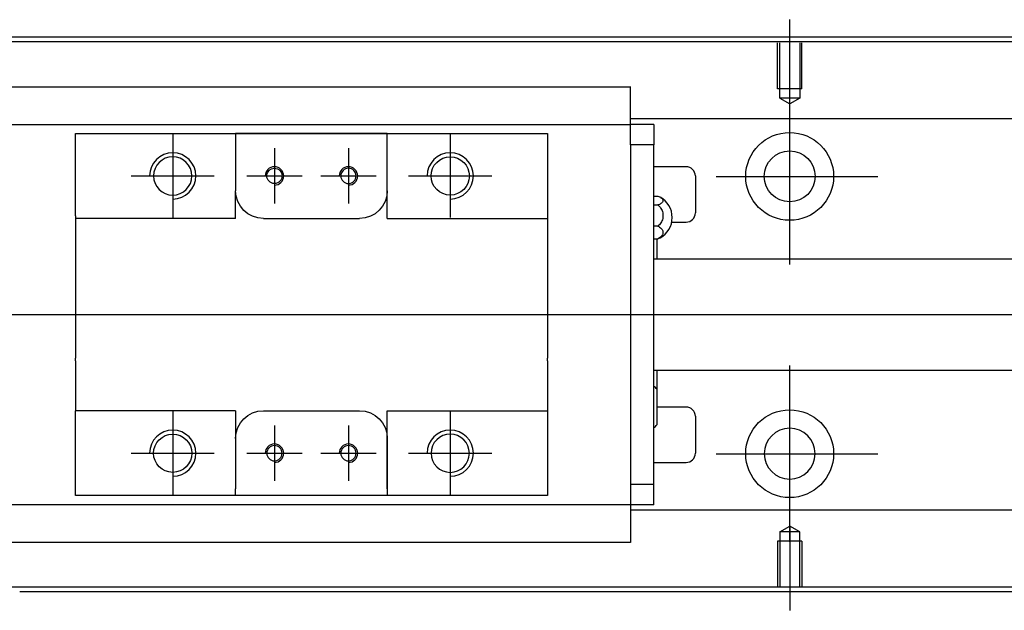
# Model space of a CAD drawing. Header units: millimetres. Extents: x -227 to 3135, y -1502 to 860.
# Tile 462 of 582: x 1210 to 1317, y -843 to -779. Entities that reach past the tile are written whole.
import ezdxf
from ezdxf.lldxf.tags import DXFTag

# ---------------------------------------------------------------- set-up
doc = ezdxf.new("R2010")
doc.units = ezdxf.units.MM
doc.layers.get('0').update_dxf_attribs({"linetype": 'CONTINUOUS'})
tags = doc.linetypes.add('DASHED', pattern=[25.72, 12.86, -12.86]).pattern_tags.tags
tags[6:7] = [DXFTag(74, 4), DXFTag(75, 0), DXFTag(340, '0'), DXFTag(46, 0.0), DXFTag(50, 0.0), DXFTag(44, 0.0), DXFTag(45, 0.0)]
tags[4:5] = [DXFTag(74, 4), DXFTag(75, 0), DXFTag(340, '0'), DXFTag(46, 0.0), DXFTag(50, 0.0), DXFTag(44, 0.0), DXFTag(45, 0.0)]

msp = doc.modelspace()

# ---------------------------------------------------------------- linework, layer by layer
for p, q in [((1293.51, -788.35), (1293.51, -779.23)), ((1293.51, -805.71), (1293.51, -786.66)), ((1226.81, -791.64), (1226.81, -800.64)), ((1256.81, -791.64), (1256.81, -800.64)), ((1237.81, -793.14), (1237.81, -799.14)), ((1245.81, -793.14), (1245.81, -799.14)), ((1222.31, -796.14), (1231.31, -796.14)), ((1234.81, -796.14), (1240.81, -796.14)), ((1242.81, -796.14), (1248.81, -796.14)), ((1252.31, -796.14), (1261.31, -796.14)), ((1285.57, -796.19), (1303.04, -796.19)), ((1079.52, -811.14), (1217.95, -811.14)), ((1217.95, -811.14), (1559.52, -811.14)), ((1293.51, -835.71), (1293.51, -816.66)), ((1226.81, -821.64), (1226.81, -830.64)), ((1256.81, -821.64), (1256.81, -830.64)), ((1237.81, -823.14), (1237.81, -829.14)), ((1245.81, -823.14), (1245.81, -829.14)), ((1222.31, -826.14), (1231.31, -826.14)), ((1234.81, -826.14), (1240.81, -826.14)), ((1242.81, -826.14), (1248.81, -826.14)), ((1252.31, -826.14), (1261.31, -826.14)), ((1285.57, -826.19), (1303.04, -826.19)), ((1293.51, -834.02), (1293.51, -843.14))]:
    msp.add_line(p, q)
at = {"linetype": 'Continuous'}
for p, q in [((1225.65, -781.14), (1143.51, -781.14)), ((1543.51, -781.14), (1225.65, -781.14)), ((1225.52, -781.64), (1143.51, -781.64)), ((1543.51, -781.64), (1225.52, -781.64)), ((1276.31, -786.53), (1207.31, -786.53)), ((1276.31, -786.53), (1276.31, -786.48)), ((1276.31, -786.66), (1276.31, -786.53)), ((1276.31, -790.23), (1276.31, -786.66)), ((1207.31, -790.56), (1276.31, -790.56)), ((1543.51, -789.96), (1276.31, -789.96)), ((1276.31, -790.56), (1276.31, -790.23)), ((1278.81, -790.56), (1276.31, -790.56)), ((1276.31, -791.56), (1276.31, -790.56)), ((1278.81, -790.56), (1278.81, -792.76)), ((1216.31, -792.56), (1216.31, -791.56)), ((1233.61, -791.56), (1233.61, -792.26)), ((1250.01, -791.56), (1233.61, -791.56)), ((1233.7, -791.56), (1249.92, -791.56)), ((1250.01, -792.26), (1250.01, -791.56)), ((1267.31, -791.56), (1267.31, -792.56)), ((1276.31, -792.76), (1276.31, -791.56)), ((1216.31, -800.44), (1216.31, -792.56)), ((1233.61, -792.26), (1233.61, -797.74)), ((1250.01, -800.74), (1250.01, -792.26)), ((1250.01, -797.74), (1250.01, -792.26)), ((1267.31, -792.56), (1267.31, -800.44)), ((1278.81, -792.76), (1276.31, -792.76)), ((1276.31, -792.76), (1276.31, -793.24)), ((1276.31, -792.8), (1276.31, -793.24)), ((1278.81, -829.51), (1278.81, -792.76)), ((1276.31, -793.24), (1276.31, -829.03)), ((1282.31, -795.14), (1278.81, -795.14)), ((1283.31, -796.14), (1283.31, -800.14)), ((1233.61, -800.74), (1233.61, -797.74)), ((1278.81, -798.34), (1279.27, -798.34)), ((1278.81, -799.28), (1279.27, -799.28)), ((1216.31, -800.44), (1216.31, -806.14)), ((1267.31, -800.44), (1267.31, -806.14)), ((1236.61, -800.74), (1247.01, -800.74)), ((1250.01, -800.74), (1267.31, -800.74)), ((1280.76, -801.14), (1282.31, -801.14)), ((1279.27, -801.58), (1278.81, -801.58)), ((1278.81, -802.93), (1279.27, -802.93)), ((1279.16, -802.93), (1279.16, -805.14)), ((1543.51, -805.14), (1278.81, -805.14)), ((1216.31, -806.14), (1216.31, -806.44)), ((1216.31, -806.44), (1216.31, -815.84)), ((1267.31, -806.14), (1267.31, -806.44)), ((1267.31, -806.44), (1267.31, -815.84)), ((1216.31, -816.14), (1216.31, -815.84)), ((1216.31, -816.14), (1216.31, -821.54)), ((1267.31, -816.14), (1267.31, -815.84)), ((1267.31, -816.14), (1267.31, -821.54)), ((1278.81, -817.14), (1543.51, -817.14)), ((1279.16, -817.14), (1279.16, -819.22)), ((1279.16, -819.22), (1279.16, -823.07)), ((1216.31, -821.84), (1216.31, -821.54)), ((1233.61, -821.54), (1216.31, -821.54)), ((1233.61, -821.54), (1233.61, -824.54)), ((1236.61, -821.54), (1247.01, -821.54)), ((1250.01, -830.01), (1250.01, -821.54)), ((1267.31, -821.54), (1267.31, -829.71)), ((1282.31, -821.14), (1279.16, -821.14)), ((1216.31, -829.71), (1216.31, -821.84)), ((1283.31, -822.14), (1283.31, -826.14)), ((1233.61, -824.54), (1233.61, -830.01)), ((1250.01, -824.54), (1250.01, -830.01)), ((1278.81, -827.14), (1282.31, -827.14)), ((1276.31, -829.03), (1276.31, -829.51)), ((1276.31, -829.03), (1276.31, -829.47)), ((1216.31, -830.71), (1216.31, -829.71)), ((1233.61, -830.71), (1233.61, -830.01)), ((1250.01, -830.01), (1250.01, -830.71)), ((1267.31, -829.71), (1267.31, -830.71)), ((1276.31, -829.51), (1276.31, -830.71)), ((1278.81, -829.51), (1276.31, -829.51)), ((1278.81, -831.71), (1278.81, -829.51)), ((1250.01, -830.71), (1233.61, -830.71)), ((1249.92, -830.71), (1233.7, -830.71)), ((1267.31, -830.71), (1258.66, -830.71)), ((1276.31, -830.71), (1276.31, -831.71)), ((1276.31, -831.71), (1207.31, -831.71)), ((1276.31, -831.71), (1276.31, -832.04)), ((1278.81, -831.71), (1276.31, -831.71)), ((1276.31, -832.04), (1276.31, -835.61)), ((1543.51, -832.31), (1276.31, -832.31)), ((1207.31, -835.75), (1276.31, -835.75)), ((1276.31, -835.61), (1276.31, -835.74)), ((1276.31, -835.74), (1276.31, -835.79)), ((1210.4, -840.64), (1143.51, -840.64)), ((1543.51, -840.64), (1210.4, -840.64)), ((1543.51, -841.14), (1210.27, -841.14))]:
    msp.add_line(p, q, dxfattribs=at)
at = {"linetype": 'DASHED', "ltscale": 0.1}
for p, q in [((1292.21, -786.73), (1292.21, -781.73)), ((1292.44, -787.73), (1292.44, -781.73)), ((1294.59, -781.73), (1294.59, -787.73)), ((1294.81, -786.73), (1294.81, -781.73)), ((1294.81, -786.73), (1292.21, -786.73)), ((1294.59, -787.73), (1292.44, -787.73)), ((1292.44, -787.73), (1293.51, -788.35)), ((1294.59, -787.73), (1293.51, -788.35)), ((1292.44, -834.64), (1293.51, -834.02)), ((1294.59, -834.64), (1293.51, -834.02)), ((1292.44, -834.64), (1292.44, -840.64)), ((1294.59, -834.64), (1292.44, -834.64)), ((1294.59, -840.64), (1294.59, -834.64)), ((1294.81, -835.64), (1292.21, -835.64)), ((1292.21, -835.64), (1292.21, -840.64)), ((1294.81, -835.64), (1294.81, -840.64))]:
    msp.add_line(p, q, dxfattribs=at)
at = {"linetype": 'DASHED'}
for p, q in [((1276.31, -790.66), (1276.31, -790.66)), ((1276.31, -831.61), (1276.31, -831.61))]:
    msp.add_line(p, q, dxfattribs=at)
at = {"linetype": 'Continuous'}
for centre, radius in [((1293.51, -796.19), 4.75), ((1256.81, -796.14), 2.07), ((1293.51, -796.19), 2.75), ((1237.81, -796.14), 0.825), ((1293.51, -826.19), 4.75), ((1226.81, -826.14), 2.07)]:
    msp.add_circle(centre, radius, dxfattribs=at)
at = {"linetype": 'Continuous', "extrusion": (0, 0, -1)}
for centre, radius in [((-1226.81, -796.14), 2.07), ((-1245.81, -796.14), 0.825), ((-1293.51, -826.19), 2.75), ((-1256.81, -826.14), 2.07), ((-1237.81, -826.14), 0.825), ((-1245.81, -826.14), 0.825)]:
    msp.add_circle(centre, radius, dxfattribs=at)
for centre, radius in [((1226.81, -796.14), 2.5), ((1256.81, -796.14), 2.5), ((1237.81, -796.14), 1), ((1245.81, -796.14), 1), ((1226.81, -826.14), 2.5), ((1256.81, -826.14), 2.5), ((1237.81, -826.14), 1), ((1245.81, -826.14), 1)]:
    msp.add_arc(centre, radius, 270, 180)
at = {"linetype": 'Continuous'}
for centre, radius, start, end in [((1282.31, -796.14), 1, 0, 90), ((1278.31, -800.64), 2.5, 0, 61.7734), ((1282.31, -800.14), 1, 270, 0), ((1278.31, -800.64), 2.5, 298.2701, 0), ((1277.02, -821.1), 2.85, 41.3431, 51.1006), ((1282.31, -822.14), 1, 0, 90), ((1277.02, -821.18), 2.85, 308.8994, 318.6569), ((1282.31, -826.14), 1, 270, 0)]:
    msp.add_arc(centre, radius, start, end, dxfattribs=at)
at = {"linetype": 'Continuous', "extrusion": (0, 0, -1)}
for centre, start, end in [((-1236.61, -797.74), 270, 359.96), ((-1247.01, -797.74), 180, 270), ((-1236.61, -824.54), 0, 90), ((-1247.01, -824.54), 90, 180)]:
    msp.add_arc(centre, 3, start, end, dxfattribs=at)
at = {"linetype": 'Continuous'}
for points, degree in [([(1216.31, -791.56), (1233.61, -791.56)], 1), ([(1250.01, -791.56), (1267.31, -791.56)], 1), ([(1233.61, -800.74), (1216.31, -800.74)], 1), ([(1279.27, -802.93), (1279.36, -802.9), (1279.44, -802.87), (1279.5, -802.83)], 3), ([(1250.01, -821.54), (1267.31, -821.54)], 1), ([(1233.61, -830.71), (1216.31, -830.71)], 1), ([(1267.31, -830.71), (1250.01, -830.71)], 1)]:
    msp.add_open_spline(points, degree=degree, dxfattribs=at)
msp.add_rational_spline([(1233.61, -797.74), (1233.61, -797.74), (1233.61, -797.74)], [0.500000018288, 0.499999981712, 0.500000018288], degree=2, dxfattribs=at)
for points in [[(1279.27, -798.34), (1279.4, -798.38), (1279.51, -798.44), (1279.68, -798.55), (1279.75, -798.62), (1279.82, -798.75), (1279.82, -798.82), (1279.78, -798.96), (1279.73, -799.03), (1279.57, -799.15), (1279.47, -799.21), (1279.32, -799.26), (1279.3, -799.27), (1279.27, -799.28)], [(1279.27, -799.28), (1279.4, -799.39), (1279.51, -799.52), (1279.68, -799.8), (1279.75, -799.96), (1279.82, -800.29), (1279.82, -800.46), (1279.78, -800.79), (1279.73, -800.96), (1279.57, -801.26), (1279.47, -801.39), (1279.32, -801.53), (1279.3, -801.56), (1279.27, -801.58)], [(1279.27, -801.58), (1279.4, -801.64), (1279.51, -801.72), (1279.68, -801.89), (1279.75, -801.98), (1279.82, -802.17), (1279.82, -802.28), (1279.78, -802.47), (1279.73, -802.57), (1279.57, -802.74), (1279.47, -802.82), (1279.32, -802.91), (1279.3, -802.92), (1279.27, -802.93)]]:
    msp.add_open_spline(points, degree=3, knots=[0, 0, 0, 0, 0.192078, 0.192078, 0.384156, 0.384156, 0.576234, 0.576234, 0.768312, 0.768312, 0.960389, 0.960389, 1, 1, 1, 1], dxfattribs=at)

doc.saveas('drawing.dxf')
